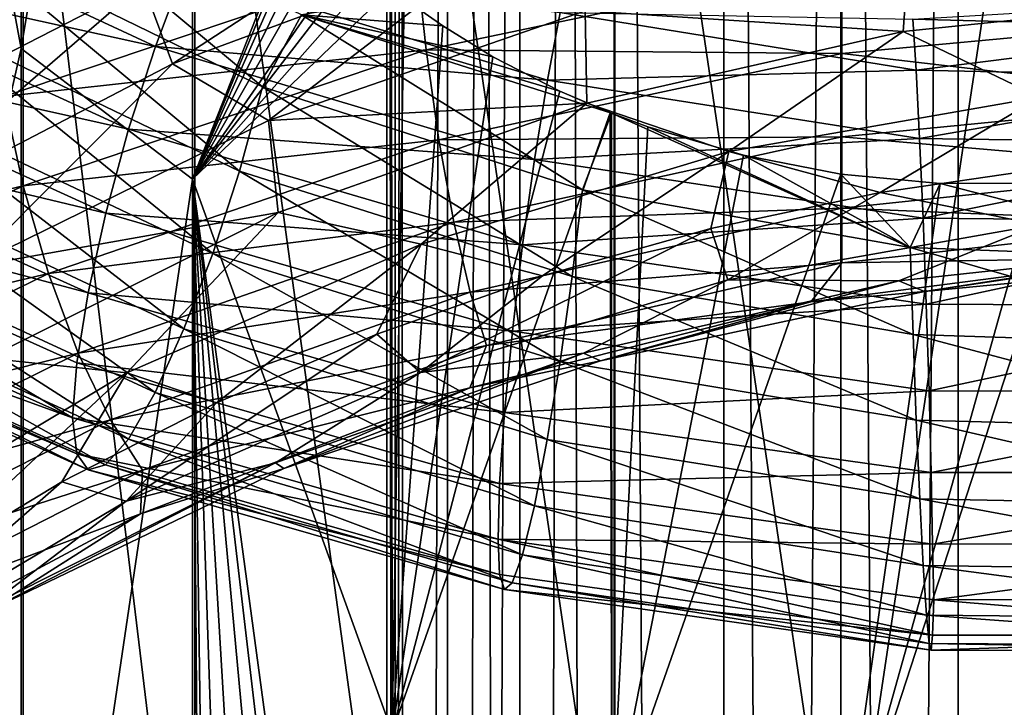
# Model space of a CAD drawing. Header units: metres. Extents: x -109 to 109, y -452 to 89.
# Tile 382 of 656: x -6 to 1, y -55 to -50. Entities that reach past the tile are written whole.
import ezdxf

# ---------------------------------------------------------------- set-up
doc = ezdxf.new("R2010")
doc.units = ezdxf.units.M
doc.layers.add('solid_K244270000C71_000_01', color=7, linetype='CONTINUOUS')
doc.layers.add('solid_k244270000c71_000_02', color=7, linetype='CONTINUOUS')

msp = doc.modelspace()

# ---------------------------------------------------------------- linework, layer by layer
at = {"layer": 'solid_K244270000C71_000_01'}
for points in [[(1.746732, -22.432095, 377.532867), (0.902252, -22.481905, 377.881622), (0.905867, -153.699997, 377.880646)], [(0.902252, -22.481905, 371.118195), (1.746732, -22.432095, 371.466919), (0.905867, -153.699997, 371.119171)], [(1.746732, -22.432095, 377.532867), (0.905867, -153.699997, 377.880646), (1.75, -153.699997, 377.531006)], [(1.746732, -22.432095, 371.466919), (1.75, -153.699997, 371.468811), (0.905867, -153.699997, 371.119171)], [(0.902252, -22.481905, 377.881622), (0, -22.5, 377.999908), (0.905867, -153.699997, 377.880646)], [(0, -22.5, 377.999908), (0, -153.699997, 377.999908), (0.905867, -153.699997, 377.880646)], [(0, -45.258682, 806.240356), (0, -57.165459, 818.389893), (1.767249, -45.397137, 806.116577)], [(0, -57.165459, 818.389893), (1.767249, -57.293434, 818.255249), (1.767249, -45.397137, 806.116577)], [(0.480723, -50.006313, 827.114441), (-1.970911, -49.846138, 827.382446), (0.530338, -49.30043, 827.035461)], [(2.905492, -49.755077, 826.457336), (0.480723, -50.006313, 827.114441), (0.530338, -49.30043, 827.035461)], [(-3.274844, -49.442471, 832.719543), (-3.198673, -50.147392, 832.790466), (0.006453, -49.475437, 832.556641)], [(0.006453, -49.475437, 832.556641), (-3.198673, -50.147392, 832.790466), (0.006254, -50.175755, 832.438354)], [(0.006453, -49.475437, 832.556641), (0.006254, -50.175755, 832.438354), (3.112004, -49.887615, 831.792419)], [(1.533258, -50.511311, 827.103333), (0.480723, -50.006313, 827.114441), (2.905492, -49.755077, 826.457336)], [(3.04489, -49.765224, 785.157349), (3.164612, -49.979813, 784.530762), (0.555241, -49.910374, 783.888916)], [(3.112004, -49.887615, 831.792419), (0.006254, -50.175755, 832.438354), (2.995167, -50.524223, 831.494507)], [(0.555241, -49.910374, 783.888916), (3.164612, -49.979813, 784.530762), (0.579954, -50.304173, 783.311951)], [(-0.864345, -50.931896, 827.585205), (-1.958851, -50.55756, 827.45874), (0.480723, -50.006313, 827.114441)], [(1.533258, -50.511311, 827.103333), (-0.864345, -50.931896, 827.585205), (0.480723, -50.006313, 827.114441)], [(3.164612, -49.979813, 784.530762), (3.305464, -50.359879, 783.961182), (0.579954, -50.304173, 783.311951)], [(-3.198673, -50.147392, 832.790466), (-3.099755, -50.840981, 832.676147), (0.006254, -50.175755, 832.438354)], [(0.006254, -50.175755, 832.438354), (-3.099755, -50.840981, 832.676147), (0.006019, -50.81879, 832.131104)], [(0.006254, -50.175755, 832.438354), (0.006019, -50.81879, 832.131104), (2.995167, -50.524223, 831.494507)], [(0.579954, -50.304173, 783.311951), (3.305464, -50.359879, 783.961182), (0.606608, -50.829758, 782.823853)], [(3.305464, -50.359879, 783.961182), (3.457377, -50.871223, 783.480957), (0.606608, -50.829758, 782.823853)], [(2.995167, -50.524223, 831.494507), (0.006019, -50.81879, 832.131104), (2.869156, -51.066551, 831.039185)], [(1.533258, -50.511311, 827.103333), (1.605852, -51.057056, 827.47583), (0.302779, -51.246567, 827.783203)], [(-3.099755, -50.840981, 832.676147), (-2.983378, -51.475853, 832.37439), (0.006019, -50.81879, 832.131104)], [(0.006019, -50.81879, 832.131104), (-2.983378, -51.475853, 832.37439), (0.005766, -51.367458, 831.665955)], [(0.006019, -50.81879, 832.131104), (0.005766, -51.367458, 831.665955), (2.869156, -51.066551, 831.039185)], [(0.606608, -50.829758, 782.823853), (3.457377, -50.871223, 783.480957), (0.633271, -51.444637, 782.454346)], [(3.457377, -50.871223, 783.480957), (3.609345, -51.472393, 783.119263), (0.633271, -51.444637, 782.454346)], [(2.869156, -51.066551, 831.039185), (0.005766, -51.367458, 831.665955), (2.743099, -51.481056, 830.465088)], [(1.523369, -51.495667, 828.040222), (0.302779, -51.246567, 827.783203), (1.605852, -51.057056, 827.47583)], [(0, -56.557533, 793.372009), (0, -51.105125, 786.926575), (0.765126, -51.177666, 787.071045)], [(0, -56.557533, 793.372009), (1.75871, -51.154949, 787.280273), (1.744606, -56.670444, 793.772278)], [(0, -56.557533, 793.372009), (1.507031, -51.173801, 787.225342), (1.75871, -51.154949, 787.280273)], [(0, -56.557533, 793.372009), (0.765126, -51.177666, 787.071045), (1.507031, -51.173801, 787.225342)], [(0.534423, -51.671635, 787.098083), (3.045959, -51.764366, 787.732056), (0.765126, -51.177666, 787.071045)], [(3.045959, -51.764366, 787.732056), (1.507031, -51.173801, 787.225342), (0.765126, -51.177666, 787.071045)], [(-0.872268, -51.919983, 828.517822), (-1.002093, -51.523708, 827.997559), (0.302779, -51.246567, 827.783203)], [(1.523369, -51.495667, 828.040222), (-0.872268, -51.919983, 828.517822), (0.302779, -51.246567, 827.783203)], [(-2.983378, -51.475853, 832.37439), (-2.857863, -52.015511, 831.915771), (0.005766, -51.367458, 831.665955)], [(0.005766, -51.367458, 831.665955), (-2.857863, -52.015511, 831.915771), (0.005512, -51.787796, 831.082275)], [(0.005766, -51.367458, 831.665955), (0.005512, -51.787796, 831.082275), (2.743099, -51.481056, 830.465088)], [(0.633271, -51.444637, 782.454346), (3.609345, -51.472393, 783.119263), (0.658013, -52.106621, 782.233032)], [(0.447137, -51.927765, 828.936768), (-0.872268, -51.919983, 828.517822), (1.523369, -51.495667, 828.040222)], [(2.743099, -51.481056, 830.465088), (0.005512, -51.787796, 831.082275), (2.403573, -51.748749, 829.875854)], [(2.866746, -51.664742, 828.289246), (0.447137, -51.927765, 828.936768), (1.523369, -51.495667, 828.040222)], [(3.609345, -51.472393, 783.119263), (3.750362, -52.122219, 782.905273), (0.658013, -52.106621, 782.233032)], [(0.644692, -52.008266, 829.59552), (0.447137, -51.927765, 828.936768), (2.866746, -51.664742, 828.289246)], [(3.165928, -52.424831, 787.679688), (3.045959, -51.764366, 787.732056), (0.534423, -51.671635, 787.098083)], [(0.555472, -52.341732, 787.039429), (3.165928, -52.424831, 787.679688), (0.534423, -51.671635, 787.098083)], [(3.122554, -51.771339, 828.922302), (0.644692, -52.008266, 829.59552), (2.866746, -51.664742, 828.289246)], [(2.403573, -51.748749, 829.875854), (-0.232371, -52.089966, 830.456909), (0.644692, -52.008266, 829.59552)], [(0.005512, -51.787796, 831.082275), (-0.232371, -52.089966, 830.456909), (2.403573, -51.748749, 829.875854)], [(2.403573, -51.748749, 829.875854), (0.644692, -52.008266, 829.59552), (3.122554, -51.771339, 828.922302)], [(-2.857863, -52.015511, 831.915771), (-2.732302, -52.426632, 831.339111), (0.005512, -51.787796, 831.082275)], [(-1.852688, -52.544788, 829.947205), (-1.986173, -52.485394, 829.269348), (0.447137, -51.927765, 828.936768)], [(0.644692, -52.008266, 829.59552), (-1.852688, -52.544788, 829.947205), (0.447137, -51.927765, 828.936768)], [(-0.232371, -52.089966, 830.456909), (-1.852688, -52.544788, 829.947205), (0.644692, -52.008266, 829.59552)], [(0.658013, -52.106621, 782.233032), (3.750362, -52.122219, 782.905273), (0.679062, -52.773788, 782.18219)], [(3.750362, -52.122219, 782.905273), (3.870332, -52.779705, 782.860657), (0.679062, -52.773788, 782.18219)], [(3.306945, -53.071156, 787.452881), (3.165928, -52.424831, 787.679688), (0.555472, -52.341732, 787.039429)], [(0.580214, -53.000072, 786.805115), (3.306945, -53.071156, 787.452881), (0.555472, -52.341732, 787.039429)], [(0.679062, -52.773788, 782.18219), (3.870332, -52.779705, 782.860657), (0.69529, -53.403877, 782.294739)], [(3.870332, -52.779705, 782.860657), (3.962825, -53.403072, 782.978027), (0.69529, -53.403877, 782.294739)], [(3.458913, -53.663521, 787.076904), (3.306945, -53.071156, 787.452881), (0.580214, -53.000072, 786.805115)], [(0.606877, -53.605961, 786.420959), (3.458913, -53.663521, 787.076904), (0.580214, -53.000072, 786.805115)], [(0.69529, -53.403877, 782.294739), (3.962825, -53.403072, 782.978027), (0.705732, -53.954926, 782.556885)], [(3.962825, -53.403072, 782.978027), (4.022338, -53.950718, 783.243347), (0.705732, -53.954926, 782.556885)], [(3.610826, -54.163216, 786.584595), (3.458913, -53.663521, 787.076904), (0.606877, -53.605961, 786.420959)], [(0.633531, -54.119698, 785.92041), (3.610826, -54.163216, 786.584595), (0.606877, -53.605961, 786.420959)], [(-2.643947, -53.918503, 782.631226), (0.71676, -54.385429, 782.956543), (0.705804, -54.65789, 783.46759)], [(0.705732, -53.954926, 782.556885), (4.022338, -53.950718, 783.243347), (0.71676, -54.385429, 782.956543)], [(4.022338, -53.950718, 783.243347), (4.056468, -54.380054, 783.646484), (0.71676, -54.385429, 782.956543)], [(3.751679, -54.531803, 786.008545), (3.610826, -54.163216, 786.584595), (0.633531, -54.119698, 785.92041)], [(0.658244, -54.501881, 785.33667), (3.751679, -54.531803, 786.008545), (0.633531, -54.119698, 785.92041)], [(0.71676, -54.385429, 782.956543), (4.022748, -54.658009, 784.154114), (0.705804, -54.65789, 783.46759)], [(0.71676, -54.385429, 782.956543), (4.056468, -54.380054, 783.646484), (4.022748, -54.658009, 784.154114)], [(3.871401, -54.73814, 785.382935), (3.751679, -54.531803, 786.008545), (0.658244, -54.501881, 785.33667)], [(0.679249, -54.720432, 784.70459), (3.871401, -54.73814, 785.382935), (0.658244, -54.501881, 785.33667)], [(3.963592, -54.77916, 784.750183), (3.871401, -54.73814, 785.382935), (0.679249, -54.720432, 784.70459)], [(0.695425, -54.771599, 784.066895), (3.963592, -54.77916, 784.750183), (0.679249, -54.720432, 784.70459)], [(0.705804, -54.65789, 783.46759), (4.022748, -54.658009, 784.154114), (0.695425, -54.771599, 784.066895)], [(4.022748, -54.658009, 784.154114), (3.963592, -54.77916, 784.750183), (0.695425, -54.771599, 784.066895)]]:
    msp.add_3dface(points, dxfattribs=at)
at = {"layer": 'solid_k244270000c71_000_02'}
for points in [[(-3.5, -22.22611, 374.499908), (-3.5, -153.699997, 374.499908), (-3.38074, -153.699997, 375.405762)], [(-3.5, -22.22611, 374.499908), (-3.38175, -22.244411, 373.597809), (-3.5, -153.699997, 374.499908)], [(-3.38175, -22.244411, 375.402008), (-3.5, -22.22611, 374.499908), (-3.38074, -153.699997, 375.405762)], [(-3.38175, -22.244411, 373.597809), (-3.38074, -153.699997, 373.594025), (-3.5, -153.699997, 374.499908)], [(-3.38175, -22.244411, 373.597809), (-3.033048, -22.294632, 372.753296), (-3.38074, -153.699997, 373.594025)], [(-3.033048, -22.294632, 376.246521), (-3.38175, -22.244411, 375.402008), (-3.38074, -153.699997, 375.405762)], [(-3.033048, -22.294632, 372.753296), (-3.031089, -153.699997, 372.749908), (-3.38074, -153.699997, 373.594025)], [(-3.033048, -22.294632, 376.246521), (-3.38074, -153.699997, 375.405762), (-3.031089, -153.699997, 376.249908)], [(-3.033048, -22.294632, 372.753296), (-2.778137, -22.327826, 372.371063), (-3.031089, -153.699997, 372.749908)], [(-2.778136, -22.327826, 376.628754), (-3.033048, -22.294632, 376.246521), (-3.031089, -153.699997, 376.249908)], [(-2.778137, -22.327826, 372.371063), (-2.474925, -22.363464, 372.025085), (-3.031089, -153.699997, 372.749908)], [(-2.778136, -22.327826, 376.628754), (-3.031089, -153.699997, 376.249908), (-2.474874, -153.699997, 376.974792)], [(-2.474925, -22.363464, 372.025085), (-2.474874, -153.699997, 372.025024), (-3.031089, -153.699997, 372.749908)], [(-2.474925, -22.363464, 376.974731), (-2.778136, -22.327826, 376.628754), (-2.474874, -153.699997, 376.974792)], [(-2.474925, -22.363464, 372.025085), (-2.128955, -22.39905, 371.721863), (-2.474874, -153.699997, 372.025024)], [(-2.128955, -22.39905, 377.277954), (-2.474925, -22.363464, 376.974731), (-2.474874, -153.699997, 376.974792)], [(-2.128955, -22.39905, 371.721863), (-1.75, -153.699997, 371.468811), (-2.474874, -153.699997, 372.025024)], [(-2.128955, -22.39905, 377.277954), (-2.474874, -153.699997, 376.974792), (-1.75, -153.699997, 377.531006)], [(-2.128955, -22.39905, 371.721863), (-1.746732, -22.432095, 371.466919), (-1.75, -153.699997, 371.468811)], [(-1.746731, -22.432095, 377.532867), (-2.128955, -22.39905, 377.277954), (-1.75, -153.699997, 377.531006)], [(-1.746732, -22.432095, 371.466919), (-0.905867, -153.699997, 371.119171), (-1.75, -153.699997, 371.468811)], [(-1.746731, -22.432095, 377.532867), (-1.75, -153.699997, 377.531006), (-0.905867, -153.699997, 377.880646)], [(-1.746732, -22.432095, 371.466919), (-0.902252, -22.481905, 371.118195), (-0.905867, -153.699997, 371.119171)], [(-0.902251, -22.481905, 377.881622), (-1.746731, -22.432095, 377.532867), (-0.905867, -153.699997, 377.880646)], [(-0.902252, -22.481905, 371.118195), (0, -22.5, 370.999908), (-0.905867, -153.699997, 371.119171)], [(-0.902251, -22.481905, 377.881622), (-0.905867, -153.699997, 377.880646), (0, -153.699997, 377.999908)], [(0, -22.5, 370.999908), (0, -153.699997, 370.999908), (-0.905867, -153.699997, 371.119171)], [(0, -22.5, 377.999908), (-0.902251, -22.481905, 377.881622), (0, -153.699997, 377.999908)], [(0.902252, -22.481905, 371.118195), (0.905867, -153.699997, 371.119171), (0, -153.699997, 370.999908)], [(0.902252, -22.481905, 371.118195), (0, -153.699997, 370.999908), (0, -22.5, 370.999908)], [(-6.320303, -41.104095, 778.352295), (-6.320303, -50.138226, 790.194397), (-7.364774, -44.53812, 785.462524)], [(-4.999055, -42.147388, 777.765442), (-6.320303, -50.138226, 790.194397), (-6.320303, -41.104095, 778.352295)], [(-4.999055, -42.147388, 777.765442), (-4.999055, -51.143112, 789.540894), (-6.320303, -50.138226, 790.194397)], [(-4.118423, -48.905914, 785.880127), (-4.999055, -51.143112, 789.540894), (-4.999055, -42.147388, 777.765442)], [(-6.320303, -50.138226, 790.194397), (-7.364774, -54.758068, 797.745056), (-7.364774, -44.53812, 785.462524)], [(-1.744606, -45.393581, 806.119751), (0, -57.165459, 818.389893), (0, -45.258682, 806.240356)], [(-3.437735, -45.800003, 805.756287), (-1.744606, -57.29015, 818.258728), (-1.744606, -45.393581, 806.119751)], [(-1.744606, -45.393581, 806.119751), (-1.744606, -57.29015, 818.258728), (0, -57.165459, 818.389893)], [(-4.980319, -46.460186, 805.165894), (-3.437735, -57.665802, 817.863586), (-3.437735, -45.800003, 805.756287)], [(-3.437735, -45.800003, 805.756287), (-3.437735, -57.665802, 817.863586), (-1.744606, -57.29015, 818.258728)], [(-6.304805, -47.345219, 804.37439), (-4.980319, -58.276005, 817.221619), (-4.980319, -46.460186, 805.165894)], [(-4.980319, -46.460186, 805.165894), (-4.980319, -58.276005, 817.221619), (-3.437735, -57.665802, 817.863586)], [(-7.353192, -48.41634, 803.416504), (-6.304805, -59.094032, 816.361084), (-6.304805, -47.345219, 804.37439)], [(-6.304805, -47.345219, 804.37439), (-6.304805, -59.094032, 816.361084), (-4.980319, -58.276005, 817.221619)], [(-7.353192, -48.41634, 803.416504), (-7.353192, -60.084064, 815.31958), (-6.304805, -59.094032, 816.361084)], [(-8.588023, -50.063881, 828.216309), (-8.923557, -49.859013, 828.809509), (-6.107085, -48.471256, 829.332886)], [(-5.877452, -48.711414, 828.702881), (-8.588023, -50.063881, 828.216309), (-6.107085, -48.471256, 829.332886)], [(-8.226432, -50.425846, 827.710876), (-8.588023, -50.063881, 828.216309), (-5.877452, -48.711414, 828.702881)], [(-5.629988, -49.111908, 828.159058), (-8.226432, -50.425846, 827.710876), (-5.877452, -48.711414, 828.702881)], [(-5.153249, -50.255043, 827.466248), (-5.382613, -49.637951, 827.735535), (-2.731078, -48.676048, 827.810425)], [(-2.614702, -49.315796, 827.521423), (-5.153249, -50.255043, 827.466248), (-2.731078, -48.676048, 827.810425)], [(-6.426862, -48.790607, 786.648926), (-6.786107, -49.301105, 786.819397), (-4.460081, -50.433544, 786.651794)], [(-4.157839, -49.878109, 786.520569), (-6.426862, -48.790607, 786.648926), (-4.460081, -50.433544, 786.651794)], [(-8.041279, -48.841095, 782.332214), (-5.285026, -50.121086, 782.07251), (-8.355452, -49.443096, 782.165649)], [(-5.062504, -49.531986, 782.417175), (-5.285026, -50.121086, 782.07251), (-8.041279, -48.841095, 782.332214)], [(-4.118423, -48.905914, 785.880127), (-4.102361, -48.964409, 785.939819), (-4.999055, -51.143112, 789.540894)], [(-4.102361, -48.964409, 785.939819), (-4.067785, -49.037926, 786.002197), (-4.999055, -51.143112, 789.540894)], [(-4.067785, -49.037926, 786.002197), (-4.007841, -49.132061, 786.068909), (-4.999055, -51.143112, 789.540894)], [(-7.864972, -50.913006, 827.324707), (-8.226432, -50.425846, 827.710876), (-5.629988, -49.111908, 828.159058)], [(-5.382613, -49.637951, 827.735535), (-7.864972, -50.913006, 827.324707), (-5.629988, -49.111908, 828.159058)], [(-4.007841, -49.132061, 786.068909), (-3.916089, -49.248707, 786.138184), (-4.999055, -51.143112, 789.540894)], [(-3.916089, -49.248707, 786.138184), (-3.784551, -49.390408, 786.209167), (-4.999055, -51.143112, 789.540894)], [(-7.053387, -49.920704, 786.810364), (-4.635747, -51.082973, 786.615173), (-6.786107, -49.301105, 786.819397)], [(-4.635747, -51.082973, 786.615173), (-4.460081, -50.433544, 786.651794), (-6.786107, -49.301105, 786.819397)], [(-2.614702, -49.315796, 827.521423), (-4.412185, -50.69099, 827.413574), (-5.153249, -50.255043, 827.466248)], [(-2.614702, -49.315796, 827.521423), (-1.970911, -49.846138, 827.382446), (-4.412185, -50.69099, 827.413574)], [(-3.784551, -49.390408, 786.209167), (-3.706094, -49.466492, 786.242981), (-4.999055, -51.143112, 789.540894)], [(-8.355452, -49.443096, 782.165649), (-5.491511, -50.758865, 781.875366), (-8.622732, -50.059319, 782.164063)], [(-5.285026, -50.121086, 782.07251), (-5.491511, -50.758865, 781.875366), (-8.355452, -49.443096, 782.165649)], [(-6.550637, -49.850842, 832.277161), (-6.454306, -50.506615, 832.528076), (-3.274844, -49.442471, 832.719543)], [(-3.274844, -49.442471, 832.719543), (-6.454306, -50.506615, 832.528076), (-3.198673, -50.147392, 832.790466)], [(-3.706094, -49.466492, 786.242981), (-3.601097, -49.561394, 786.281921), (-4.999055, -51.143112, 789.540894)], [(-5.062504, -49.531986, 782.417175), (-2.26317, -50.381989, 782.472168), (-5.285026, -50.121086, 782.07251)], [(-2.163729, -49.860203, 782.954895), (-2.26317, -50.381989, 782.472168), (-5.062504, -49.531986, 782.417175)], [(-3.601097, -49.561394, 786.281921), (-3.464766, -49.675415, 786.325073), (-4.999055, -51.143112, 789.540894)], [(-7.52983, -51.493763, 827.088928), (-7.864972, -50.913006, 827.324707), (-5.382613, -49.637951, 827.735535)], [(-5.153249, -50.255043, 827.466248), (-7.52983, -51.493763, 827.088928), (-5.382613, -49.637951, 827.735535)], [(-3.464766, -49.675415, 786.325073), (-3.458888, -55.403393, 793.174133), (-4.999055, -51.143112, 789.540894)], [(-3.366941, -49.752014, 786.352295), (-3.458888, -55.403393, 793.174133), (-3.464766, -49.675415, 786.325073)], [(-4.157839, -49.878109, 786.520569), (-3.069, -49.963966, 786.422363), (-3.366941, -49.752014, 786.352295)], [(-3.366941, -49.752014, 786.352295), (-3.069, -49.963966, 786.422363), (-3.458888, -55.403393, 793.174133)], [(-1.958851, -50.55756, 827.45874), (-4.412185, -50.69099, 827.413574), (-1.970911, -49.846138, 827.382446)], [(-2.163729, -49.860203, 782.954895), (0.579954, -50.304173, 783.311951), (-2.26317, -50.381989, 782.472168)], [(0.555241, -49.910374, 783.888916), (0.579954, -50.304173, 783.311951), (-2.163729, -49.860203, 782.954895)], [(0.480723, -50.006313, 827.114441), (-1.958851, -50.55756, 827.45874), (-1.970911, -49.846138, 827.382446)], [(-7.36756, -50.520123, 786.631897), (-4.842233, -51.717575, 786.405518), (-7.053387, -49.920704, 786.810364)], [(-4.842233, -51.717575, 786.405518), (-4.635747, -51.082973, 786.615173), (-7.053387, -49.920704, 786.810364)], [(-4.157839, -49.878109, 786.520569), (-4.460081, -50.433544, 786.651794), (-1.993859, -51.226887, 786.740601)], [(-4.157839, -49.878109, 786.520569), (-2.166567, -50.465809, 786.58075), (-2.683006, -50.200825, 786.496155)], [(-4.157839, -49.878109, 786.520569), (-1.769617, -50.635818, 786.641418), (-2.166567, -50.465809, 786.58075)], [(-4.157839, -49.878109, 786.520569), (-2.683006, -50.200825, 786.496155), (-3.069, -49.963966, 786.422363)], [(-4.157839, -49.878109, 786.520569), (-1.993859, -51.226887, 786.740601), (-1.769617, -50.635818, 786.641418)], [(-3.069, -49.963966, 786.422363), (-2.683006, -50.200825, 786.496155), (-3.458888, -55.403393, 793.174133)], [(-8.622732, -50.059319, 782.164063), (-5.667178, -51.405163, 781.846497), (-8.828797, -50.650276, 782.317627)], [(-5.491511, -50.758865, 781.875366), (-5.667178, -51.405163, 781.846497), (-8.622732, -50.059319, 782.164063)], [(-6.320303, -50.138226, 790.194397), (-6.320303, -60.052864, 801.309692), (-7.364774, -54.758068, 797.745056)], [(-6.454306, -50.506615, 832.528076), (-6.304183, -51.196537, 832.610168), (-3.198673, -50.147392, 832.790466)], [(-4.999055, -51.143112, 789.540894), (-6.320303, -60.052864, 801.309692), (-6.320303, -50.138226, 790.194397)], [(-3.198673, -50.147392, 832.790466), (-6.304183, -51.196537, 832.610168), (-3.099755, -50.840981, 832.676147)], [(-5.285026, -50.121086, 782.07251), (-2.362648, -50.99279, 782.108398), (-5.491511, -50.758865, 781.875366)], [(-2.26317, -50.381989, 782.472168), (-2.362648, -50.99279, 782.108398), (-5.285026, -50.121086, 782.07251)], [(-2.683006, -50.200825, 786.496155), (-2.166567, -50.465809, 786.58075), (-3.458888, -55.403393, 793.174133)], [(-5.153249, -50.255043, 827.466248), (-6.717707, -51.821568, 827.137573), (-7.52983, -51.493763, 827.088928)], [(-5.153249, -50.255043, 827.466248), (-4.412185, -50.69099, 827.413574), (-6.717707, -51.821568, 827.137573)], [(0.579954, -50.304173, 783.311951), (0.606608, -50.829758, 782.823853), (-2.26317, -50.381989, 782.472168)], [(-2.26317, -50.381989, 782.472168), (0.606608, -50.829758, 782.823853), (-2.362648, -50.99279, 782.108398)], [(-4.635747, -51.082973, 786.615173), (-2.07239, -51.893265, 786.687256), (-4.460081, -50.433544, 786.651794)], [(-2.07239, -51.893265, 786.687256), (-1.993859, -51.226887, 786.740601), (-4.460081, -50.433544, 786.651794)], [(-2.166567, -50.465809, 786.58075), (-1.778869, -50.63216, 786.640015), (-3.458888, -55.403393, 793.174133)], [(-1.769617, -50.635818, 786.641418), (-1.778869, -50.63216, 786.640015), (-2.166567, -50.465809, 786.58075)], [(-6.454306, -50.506615, 832.528076), (-9.430911, -51.938667, 831.927246), (-6.304183, -51.196537, 832.610168)], [(-7.706131, -51.062759, 786.305786), (-5.064754, -52.298279, 786.046814), (-7.36756, -50.520123, 786.631897)], [(-5.064754, -52.298279, 786.046814), (-4.842233, -51.717575, 786.405518), (-7.36756, -50.520123, 786.631897)], [(1.533258, -50.511311, 827.103333), (0.302779, -51.246567, 827.783203), (-0.864345, -50.931896, 827.585205)], [(-1.958851, -50.55756, 827.45874), (-4.338093, -51.401344, 827.492432), (-4.412185, -50.69099, 827.413574)], [(-3.23534, -51.644093, 827.758179), (-4.338093, -51.401344, 827.492432), (-1.958851, -50.55756, 827.45874)], [(-0.864345, -50.931896, 827.585205), (-3.23534, -51.644093, 827.758179), (-1.958851, -50.55756, 827.45874)], [(-8.828797, -50.650276, 782.317627), (-5.802612, -52.018879, 781.977417), (-8.961389, -51.176319, 782.609985)], [(-5.667178, -51.405163, 781.846497), (-5.802612, -52.018879, 781.977417), (-8.828797, -50.650276, 782.317627)], [(-4.338093, -51.401344, 827.492432), (-6.717707, -51.821568, 827.137573), (-4.412185, -50.69099, 827.413574)], [(-1.778869, -50.63216, 786.640015), (-1.767249, -56.141182, 793.180969), (-3.458888, -55.403393, 793.174133)], [(-1.993859, -51.226887, 786.740601), (0.534423, -51.671635, 787.098083), (-1.769617, -50.635818, 786.641418)], [(-1.769617, -50.635818, 786.641418), (-1.767249, -56.141182, 793.180969), (-1.778869, -50.63216, 786.640015)], [(-1.769617, -50.635818, 786.641418), (-1.490034, -50.740028, 786.683777), (-1.767249, -56.141182, 793.180969)], [(0.534423, -51.671635, 787.098083), (-1.490034, -50.740028, 786.683777), (-1.769617, -50.635818, 786.641418)], [(-5.491511, -50.758865, 781.875366), (-2.454956, -51.650703, 781.892883), (-5.667178, -51.405163, 781.846497)], [(-2.362648, -50.99279, 782.108398), (-2.454956, -51.650703, 781.892883), (-5.491511, -50.758865, 781.875366)], [(-1.490034, -50.740028, 786.683777), (-0.752332, -50.958996, 786.798828), (-1.767249, -56.141182, 793.180969)], [(0.534423, -51.671635, 787.098083), (-0.752332, -50.958996, 786.798828), (-1.490034, -50.740028, 786.683777)], [(-6.304183, -51.196537, 832.610168), (-6.109228, -51.870975, 832.511902), (-3.099755, -50.840981, 832.676147)], [(-3.099755, -50.840981, 832.676147), (-6.109228, -51.870975, 832.511902), (-2.983378, -51.475853, 832.37439)], [(0.606608, -50.829758, 782.823853), (0.633271, -51.444637, 782.454346), (-2.362648, -50.99279, 782.108398)], [(-0.864345, -50.931896, 827.585205), (-2.301074, -51.888447, 828.11969), (-3.23534, -51.644093, 827.758179)], [(-0.864345, -50.931896, 827.585205), (-1.002093, -51.523708, 827.997559), (-2.301074, -51.888447, 828.11969)], [(-0.864345, -50.931896, 827.585205), (0.302779, -51.246567, 827.783203), (-1.002093, -51.523708, 827.997559)], [(-2.362648, -50.99279, 782.108398), (0.633271, -51.444637, 782.454346), (-2.454956, -51.650703, 781.892883)], [(-0.752332, -50.958996, 786.798828), (0, -51.105125, 786.926575), (-1.767249, -56.141182, 793.180969)], [(0.534423, -51.671635, 787.098083), (0, -51.105125, 786.926575), (-0.752332, -50.958996, 786.798828)], [(-8.044579, -51.513363, 785.861206), (-5.287194, -52.787151, 785.570618), (-7.706131, -51.062759, 786.305786)], [(-5.287194, -52.787151, 785.570618), (-5.064754, -52.298279, 786.046814), (-7.706131, -51.062759, 786.305786)], [(-4.842233, -51.717575, 786.405518), (-2.164699, -52.547649, 786.458801), (-4.635747, -51.082973, 786.615173)], [(-2.164699, -52.547649, 786.458801), (-2.07239, -51.893265, 786.687256), (-4.635747, -51.082973, 786.615173)], [(-4.999055, -51.143112, 789.540894), (-4.999177, -61.015141, 800.592041), (-6.320303, -60.052864, 801.309692)], [(-4.922729, -61.018848, 800.516785), (-4.999177, -61.015141, 800.592041), (-4.999055, -51.143112, 789.540894)], [(-4.857844, -61.026493, 800.458923), (-4.922729, -61.018848, 800.516785), (-4.999055, -51.143112, 789.540894)], [(-4.664335, -61.064194, 800.309448), (-4.857844, -61.026493, 800.458923), (-4.999055, -51.143112, 789.540894)], [(-4.403147, -61.134296, 800.144775), (-4.664335, -61.064194, 800.309448), (-4.999055, -51.143112, 789.540894)], [(-4.064228, -61.239521, 799.973267), (-4.403147, -61.134296, 800.144775), (-4.999055, -51.143112, 789.540894)], [(-3.802751, -61.324833, 799.86499), (-4.064228, -61.239521, 799.973267), (-4.999055, -51.143112, 789.540894)], [(-3.614272, -61.386795, 799.797546), (-3.802751, -61.324833, 799.86499), (-4.999055, -51.143112, 789.540894)], [(-3.458888, -55.403393, 793.174133), (-3.614272, -61.386795, 799.797546), (-4.999055, -51.143112, 789.540894)], [(-1.767249, -56.141182, 793.180969), (0, -51.105125, 786.926575), (0, -56.557533, 793.372009)], [(0.534423, -51.671635, 787.098083), (0.765126, -51.177666, 787.071045), (0, -51.105125, 786.926575)], [(-9.430911, -51.938667, 831.927246), (-9.211554, -52.604023, 832.029114), (-6.304183, -51.196537, 832.610168)], [(-6.304183, -51.196537, 832.610168), (-9.211554, -52.604023, 832.029114), (-6.109228, -51.870975, 832.511902)], [(-8.961389, -51.176319, 782.609985), (-5.92312, -52.983635, 782.659912), (-9.011752, -51.595764, 783.025818)], [(-8.961389, -51.176319, 782.609985), (-5.889755, -52.559032, 782.253357), (-5.92312, -52.983635, 782.659912)], [(-5.802612, -52.018879, 781.977417), (-5.889755, -52.559032, 782.253357), (-8.961389, -51.176319, 782.609985)], [(-2.07239, -51.893265, 786.687256), (0.555472, -52.341732, 787.039429), (-1.993859, -51.226887, 786.740601)], [(0.555472, -52.341732, 787.039429), (0.534423, -51.671635, 787.098083), (-1.993859, -51.226887, 786.740601)], [(-4.338093, -51.401344, 827.492432), (-6.582256, -52.524345, 827.224243), (-6.717707, -51.821568, 827.137573)], [(-5.505658, -52.636185, 827.62915), (-6.582256, -52.524345, 827.224243), (-4.338093, -51.401344, 827.492432)], [(-5.667178, -51.405163, 781.846497), (-2.533487, -52.314102, 781.847351), (-5.802612, -52.018879, 781.977417)], [(-2.454956, -51.650703, 781.892883), (-2.533487, -52.314102, 781.847351), (-5.667178, -51.405163, 781.846497)], [(-3.23534, -51.644093, 827.758179), (-5.505658, -52.636185, 827.62915), (-4.338093, -51.401344, 827.492432)], [(0.633271, -51.444637, 782.454346), (0.658013, -52.106621, 782.233032), (-2.454956, -51.650703, 781.892883)], [(-8.358384, -51.836975, 785.327087), (-5.493439, -53.14653, 785.008301), (-8.044579, -51.513363, 785.861206)], [(-5.493439, -53.14653, 785.008301), (-5.287194, -52.787151, 785.570618), (-8.044579, -51.513363, 785.861206)], [(-6.109228, -51.870975, 832.511902), (-5.879864, -52.483566, 832.230225), (-2.983378, -51.475853, 832.37439)], [(-2.983378, -51.475853, 832.37439), (-5.879864, -52.483566, 832.230225), (-2.857863, -52.015511, 831.915771)], [(-3.241104, -52.633389, 828.685242), (-2.301074, -51.888447, 828.11969), (-1.002093, -51.523708, 827.997559)], [(-0.872268, -51.919983, 828.517822), (-3.241104, -52.633389, 828.685242), (-1.002093, -51.523708, 827.997559)], [(-9.011752, -51.595764, 783.025818), (-5.92312, -52.983635, 782.659912), (-8.9623, -51.879509, 783.538513)], [(-3.23534, -51.644093, 827.758179), (-4.814822, -52.867203, 828.091248), (-5.505658, -52.636185, 827.62915)], [(-3.23534, -51.644093, 827.758179), (-3.576909, -52.337494, 828.15033), (-4.814822, -52.867203, 828.091248)], [(-3.23534, -51.644093, 827.758179), (-2.301074, -51.888447, 828.11969), (-3.576909, -52.337494, 828.15033)], [(-2.454956, -51.650703, 781.892883), (0.658013, -52.106621, 782.233032), (-2.533487, -52.314102, 781.847351)], [(-5.064754, -52.298279, 786.046814), (-2.264176, -53.149597, 786.080505), (-4.842233, -51.717575, 786.405518)], [(-2.264176, -53.149597, 786.080505), (-2.164699, -52.547649, 786.458801), (-4.842233, -51.717575, 786.405518)], [(-8.625113, -52.005615, 784.734436), (-5.668743, -53.345955, 784.393066), (-8.358384, -51.836975, 785.327087)], [(-5.668743, -53.345955, 784.393066), (-5.493439, -53.14653, 785.008301), (-8.358384, -51.836975, 785.327087)], [(0.005512, -51.787796, 831.082275), (-2.732302, -52.426632, 831.339111), (-0.232371, -52.089966, 830.456909)], [(-9.211554, -52.604023, 832.029114), (-8.926689, -53.24749, 831.958496), (-6.109228, -51.870975, 832.511902)], [(-8.9623, -51.879509, 783.538513), (-5.890355, -53.260033, 783.173035), (-8.830505, -52.018169, 784.124023)], [(-5.92312, -52.983635, 782.659912), (-5.890355, -53.260033, 783.173035), (-8.9623, -51.879509, 783.538513)], [(-6.109228, -51.870975, 832.511902), (-8.926689, -53.24749, 831.958496), (-5.879864, -52.483566, 832.230225)], [(-3.241104, -52.633389, 828.685242), (-3.576909, -52.337494, 828.15033), (-2.301074, -51.888447, 828.11969)], [(-2.164699, -52.547649, 786.458801), (0.580214, -53.000072, 786.805115), (-2.07239, -51.893265, 786.687256)], [(0.580214, -53.000072, 786.805115), (0.555472, -52.341732, 787.039429), (-2.07239, -51.893265, 786.687256)], [(-1.986173, -52.485394, 829.269348), (-3.241104, -52.633389, 828.685242), (-0.872268, -51.919983, 828.517822)], [(0.447137, -51.927765, 828.936768), (-1.986173, -52.485394, 829.269348), (-0.872268, -51.919983, 828.517822)], [(-8.830505, -52.018169, 784.124023), (-5.803734, -53.382664, 783.766846), (-8.625113, -52.005615, 784.734436)], [(-5.890355, -53.260033, 783.173035), (-5.803734, -53.382664, 783.766846), (-8.830505, -52.018169, 784.124023)], [(-5.803734, -53.382664, 783.766846), (-5.668743, -53.345955, 784.393066), (-8.625113, -52.005615, 784.734436)], [(-5.802612, -52.018879, 781.977417), (-2.594032, -52.940948, 781.964539), (-5.889755, -52.559032, 782.253357)], [(-5.879864, -52.483566, 832.230225), (-5.632489, -52.999355, 831.79425), (-2.857863, -52.015511, 831.915771)], [(-2.533487, -52.314102, 781.847351), (-2.594032, -52.940948, 781.964539), (-5.802612, -52.018879, 781.977417)], [(-2.857863, -52.015511, 831.915771), (-5.632489, -52.999355, 831.79425), (-2.732302, -52.426632, 831.339111)], [(-0.232371, -52.089966, 830.456909), (-2.861106, -52.752033, 830.690186), (-1.852688, -52.544788, 829.947205)], [(-2.732302, -52.426632, 831.339111), (-2.861106, -52.752033, 830.690186), (-0.232371, -52.089966, 830.456909)], [(0.658013, -52.106621, 782.233032), (0.679062, -52.773788, 782.18219), (-2.533487, -52.314102, 781.847351)], [(-5.287194, -52.787151, 785.570618), (-2.363617, -53.659668, 785.58551), (-5.064754, -52.298279, 786.046814)], [(-2.363617, -53.659668, 785.58551), (-2.264176, -53.149597, 786.080505), (-5.064754, -52.298279, 786.046814)], [(-5.509279, -53.624233, 828.549438), (-4.814822, -52.867203, 828.091248), (-3.576909, -52.337494, 828.15033)], [(-3.241104, -52.633389, 828.685242), (-5.509279, -53.624233, 828.549438), (-3.576909, -52.337494, 828.15033)], [(-2.533487, -52.314102, 781.847351), (0.679062, -52.773788, 782.18219), (-2.594032, -52.940948, 781.964539)], [(-5.632489, -52.999355, 831.79425), (-5.385025, -53.3867, 831.241028), (-2.732302, -52.426632, 831.339111)], [(-2.732302, -52.426632, 831.339111), (-5.385025, -53.3867, 831.241028), (-2.861106, -52.752033, 830.690186)], [(-8.926689, -53.24749, 831.958496), (-8.591547, -53.824375, 831.711121), (-5.879864, -52.483566, 832.230225)], [(-5.879864, -52.483566, 832.230225), (-8.591547, -53.824375, 831.711121), (-5.632489, -52.999355, 831.79425)], [(-5.505658, -52.636185, 827.62915), (-7.604229, -53.890789, 827.211426), (-6.582256, -52.524345, 827.224243)], [(-1.986173, -52.485394, 829.269348), (-4.358634, -53.330082, 829.28949), (-3.241104, -52.633389, 828.685242)], [(-4.293972, -53.374222, 829.978882), (-4.358634, -53.330082, 829.28949), (-1.986173, -52.485394, 829.269348)], [(-1.852688, -52.544788, 829.947205), (-4.293972, -53.374222, 829.978882), (-1.986173, -52.485394, 829.269348)], [(-5.889755, -52.559032, 782.253357), (-2.632989, -53.489483, 782.230286), (-5.92312, -52.983635, 782.659912)], [(-2.594032, -52.940948, 781.964539), (-2.632989, -53.489483, 782.230286), (-5.889755, -52.559032, 782.253357)], [(-2.861106, -52.752033, 830.690186), (-4.293972, -53.374222, 829.978882), (-1.852688, -52.544788, 829.947205)], [(-2.264176, -53.149597, 786.080505), (0.606877, -53.605961, 786.420959), (-2.164699, -52.547649, 786.458801)], [(0.606877, -53.605961, 786.420959), (0.580214, -53.000072, 786.805115), (-2.164699, -52.547649, 786.458801)], [(-5.505658, -52.636185, 827.62915), (-7.145577, -54.162888, 827.712769), (-7.604229, -53.890789, 827.211426)], [(-5.505658, -52.636185, 827.62915), (-6.006837, -53.476383, 827.944397), (-7.145577, -54.162888, 827.712769)], [(-5.505658, -52.636185, 827.62915), (-4.814822, -52.867203, 828.091248), (-6.006837, -53.476383, 827.944397)], [(-4.358634, -53.330082, 829.28949), (-5.509279, -53.624233, 828.549438), (-3.241104, -52.633389, 828.685242)], [(-2.861106, -52.752033, 830.690186), (-5.399832, -53.723591, 830.581665), (-4.293972, -53.374222, 829.978882)], [(-5.385025, -53.3867, 831.241028), (-5.399832, -53.723591, 830.581665), (-2.861106, -52.752033, 830.690186)], [(-5.493439, -53.14653, 785.008301), (-2.455818, -54.038723, 785.00647), (-5.287194, -52.787151, 785.570618)], [(-2.455818, -54.038723, 785.00647), (-2.363617, -53.659668, 785.58551), (-5.287194, -52.787151, 785.570618)], [(0.679062, -52.773788, 782.18219), (0.69529, -53.403877, 782.294739), (-2.594032, -52.940948, 781.964539)], [(-5.509279, -53.624233, 828.549438), (-6.006837, -53.476383, 827.944397), (-4.814822, -52.867203, 828.091248)], [(-2.594032, -52.940948, 781.964539), (0.69529, -53.403877, 782.294739), (-2.632989, -53.489483, 782.230286)], [(-8.591547, -53.824375, 831.711121), (-8.230087, -54.302193, 831.313354), (-5.632489, -52.999355, 831.79425)], [(-5.632489, -52.999355, 831.79425), (-8.230087, -54.302193, 831.313354), (-5.385025, -53.3867, 831.241028)], [(-5.92312, -52.983635, 782.659912), (-2.643947, -53.918503, 782.631226), (-5.890355, -53.260033, 783.173035)], [(-2.632989, -53.489483, 782.230286), (-2.643947, -53.918503, 782.631226), (-5.92312, -52.983635, 782.659912)], [(-5.668743, -53.345955, 784.393066), (-2.534187, -54.254925, 784.37793), (-5.493439, -53.14653, 785.008301)], [(-2.534187, -54.254925, 784.37793), (-2.455818, -54.038723, 785.00647), (-5.493439, -53.14653, 785.008301)], [(-2.363617, -53.659668, 785.58551), (0.633531, -54.119698, 785.92041), (-2.264176, -53.149597, 786.080505)], [(0.633531, -54.119698, 785.92041), (0.606877, -53.605961, 786.420959), (-2.264176, -53.149597, 786.080505)], [(-5.890355, -53.260033, 783.173035), (-2.633257, -54.190376, 783.143982), (-5.803734, -53.382664, 783.766846)], [(-2.643947, -53.918503, 782.631226), (-2.633257, -54.190376, 783.143982), (-5.890355, -53.260033, 783.173035)], [(-6.603782, -54.483562, 829.699097), (-6.596104, -54.448689, 829.005981), (-4.358634, -53.330082, 829.28949)], [(-4.293972, -53.374222, 829.978882), (-6.603782, -54.483562, 829.699097), (-4.358634, -53.330082, 829.28949)], [(-4.358634, -53.330082, 829.28949), (-6.596104, -54.448689, 829.005981), (-5.509279, -53.624233, 828.549438)], [(-5.803734, -53.382664, 783.766846), (-2.594534, -54.304607, 783.742432), (-5.668743, -53.345955, 784.393066)], [(-2.594534, -54.304607, 783.742432), (-2.534187, -54.254925, 784.37793), (-5.668743, -53.345955, 784.393066)], [(-8.230087, -54.302193, 831.313354), (-7.868497, -54.651932, 830.799438), (-5.385025, -53.3867, 831.241028)], [(-5.385025, -53.3867, 831.241028), (-7.868497, -54.651932, 830.799438), (-5.399832, -53.723591, 830.581665)], [(-5.399832, -53.723591, 830.581665), (-6.603782, -54.483562, 829.699097), (-4.293972, -53.374222, 829.978882)], [(-2.633257, -54.190376, 783.143982), (-2.594534, -54.304607, 783.742432), (-5.803734, -53.382664, 783.766846)], [(0.69529, -53.403877, 782.294739), (0.705732, -53.954926, 782.556885), (-2.632989, -53.489483, 782.230286)], [(-7.605931, -54.875248, 828.123779), (-7.145577, -54.162888, 827.712769), (-6.006837, -53.476383, 827.944397)], [(-5.509279, -53.624233, 828.549438), (-7.605931, -54.875248, 828.123779), (-6.006837, -53.476383, 827.944397)], [(-2.632989, -53.489483, 782.230286), (0.705732, -53.954926, 782.556885), (-2.643947, -53.918503, 782.631226)], [(-6.596104, -54.448689, 829.005981), (-7.605931, -54.875248, 828.123779), (-5.509279, -53.624233, 828.549438)], [(-2.455818, -54.038723, 785.00647), (0.658244, -54.501881, 785.33667), (-2.363617, -53.659668, 785.58551)], [(0.658244, -54.501881, 785.33667), (0.633531, -54.119698, 785.92041), (-2.363617, -53.659668, 785.58551)], [(-7.868497, -54.651932, 830.799438), (-7.767355, -54.988255, 830.143372), (-5.399832, -53.723591, 830.581665)], [(-5.399832, -53.723591, 830.581665), (-7.767355, -54.988255, 830.143372), (-6.603782, -54.483562, 829.699097)], [(-2.643947, -53.918503, 782.631226), (0.705804, -54.65789, 783.46759), (-2.633257, -54.190376, 783.143982)], [(0.705732, -53.954926, 782.556885), (0.71676, -54.385429, 782.956543), (-2.643947, -53.918503, 782.631226)], [(-2.534187, -54.254925, 784.37793), (0.679249, -54.720432, 784.70459), (-2.455818, -54.038723, 785.00647)], [(0.679249, -54.720432, 784.70459), (0.658244, -54.501881, 785.33667), (-2.455818, -54.038723, 785.00647)], [(-2.633257, -54.190376, 783.143982), (0.705804, -54.65789, 783.46759), (-2.594534, -54.304607, 783.742432)], [(-2.594534, -54.304607, 783.742432), (0.695425, -54.771599, 784.066895), (-2.534187, -54.254925, 784.37793)], [(0.695425, -54.771599, 784.066895), (0.679249, -54.720432, 784.70459), (-2.534187, -54.254925, 784.37793)], [(0.705804, -54.65789, 783.46759), (0.695425, -54.771599, 784.066895), (-2.594534, -54.304607, 783.742432)], [(-6.320303, -60.052864, 801.309692), (-7.364774, -65.945679, 809.153137), (-7.364774, -54.758068, 797.745056)]]:
    msp.add_3dface(points, dxfattribs=at)

doc.saveas('drawing.dxf')
